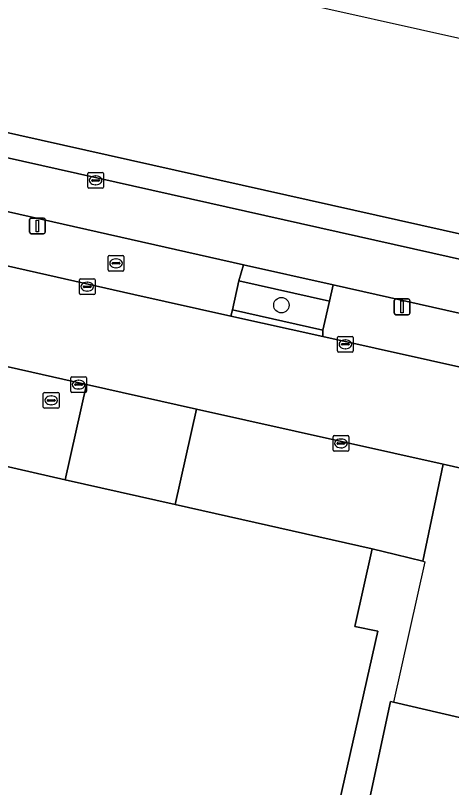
# Model space of a CAD drawing. Extents: x 161771 to 163125, y 382475 to 383179.
# Drawn here: x 162447.82 to 162475.56, y 382975.9 to 383024.99 of the extents above; entities that cross this region are included whole.
import ezdxf

# ---------------------------------------------------------------- set-up
doc = ezdxf.new("R2010")
doc.units = 0
for name, color, linetype in [('IMGEO_Boom', 7, 'Continuous'), ('IMGEO_Brandkraan', 7, 'Continuous'), ('IMGEO_Erf', 7, 'Continuous'), ('IMGEO_Fietspad_gesloten', 7, 'Continuous'), ('IMGEO_Groenvoorziening', 7, 'Continuous'), ('IMGEO_Hek', 7, 'Continuous'), ('IMGEO_Kolk', 7, 'Continuous'), ('IMGEO_Lichtmast', 7, 'Continuous'), ('IMGEO_Pand', 7, 'Continuous'), ('IMGEO_Parkeervlak_open', 7, 'Continuous'), ('IMGEO_Rijbaan_lokaal_gesloten', 7, 'Continuous'), ('IMGEO_Rioolput', 7, 'Continuous'), ('IMGEO_Voetpad_open', 7, 'Continuous'), ('IMGEO_Waterloop', 7, 'Continuous')]:
    doc.layers.add(name, color=color, linetype=linetype)

msp = doc.modelspace()

# ---------------------------------------------------------------- linework, layer by layer
at = {"layer": 'IMGEO_Boom'}
msp.add_circle((162464.734, 383006.568), 0.489, dxfattribs=at)
at = {"layer": 'IMGEO_Brandkraan'}
for p, q in [((162453.721, 383008.805), (162453.721, 383009.657)), ((162453.796, 383009.731), (162454.648, 383009.731)), ((162454.209, 383009.511), (162454.234, 383009.511)), ((162454.722, 383009.657), (162454.722, 383008.805)), ((162453.98, 383009.225), (162453.98, 383009.237)), ((162454.418, 383009.188), (162454.02, 383009.188)), ((162454.023, 383009.274), (162454.421, 383009.274)), ((162454.232, 383008.951), (162454.207, 383008.951)), ((162454.464, 383009.237), (162454.464, 383009.225)), ((162454.648, 383008.731), (162453.796, 383008.731))]:
    msp.add_line(p, q, dxfattribs=at)
for points in [[(162453.721, 383008.805), (162453.721, 383009.657)], [(162453.796, 383009.731), (162454.648, 383009.731)], [(162454.722, 383009.657), (162454.722, 383008.805)], [(162454.648, 383008.731), (162453.796, 383008.731)]]:
    msp.add_lwpolyline(points, dxfattribs=at)
for centre, radius, start, end in [((162453.798, 383009.655), 0.0765, 91.552, 178.448), ((162453.798, 383009.655), 0.0765, 91.552, 178.448), ((162454.646, 383009.655), 0.0765, 1.552, 88.448), ((162454.646, 383009.655), 0.0765, 1.552, 88.448), ((162454.02, 383009.234), 0.0403, 85.8775, 175.7526), ((162454.017, 383009.224), 0.0366, 178.938, 274.7102), ((162454.421, 383009.231), 0.043, 264.8664, 352.4533), ((162454.425, 383009.236), 0.0386, 1.7309, 96.639), ((162453.798, 383008.807), 0.0765, 181.552, 268.448), ((162453.798, 383008.807), 0.0765, 181.552, 268.448), ((162454.646, 383008.807), 0.0765, 271.552, 358.448), ((162454.646, 383008.807), 0.0765, 271.552, 358.448)]:
    msp.add_arc(centre, radius, start, end, dxfattribs=at)
for centre, major_axis, ratio, start_param, end_param in [((162454.208, 383009.231), (-0.387, 0.002), 0.722429, 4.712389, 7.853982), ((162454.233, 383009.231), (-0.39, 0.002), 0.717154, 1.570796, 4.712389)]:
    msp.add_ellipse(centre, major_axis=major_axis, ratio=ratio, start_param=start_param, end_param=end_param, dxfattribs=at)
at = {"layer": 'IMGEO_Erf'}
msp.add_lwpolyline([(162520.645, 382955.823), (162498.45, 382960.844), (162497.411, 382956.337), (162485.737, 382959.028), (162483.107, 382947.617), (162465.312, 382951.719), (162471.681, 382981.362), (162471.872, 382981.318), (162477.882, 382979.932), (162481.406, 382995.017), (162475.023, 382996.449), (162473.733, 382990.288), (162471.991, 382990.715), (162470.506, 382991.078), (162469.413, 382986.144), (162470.866, 382985.851), (162459.739, 382936.442)], dxfattribs=at)
at = {"layer": 'IMGEO_Fietspad_gesloten'}
msp.add_lwpolyline([(162692.17, 382961.036), (162412.703, 383023.699), (162411.999, 383020.435), (162437.969, 383014.606), (162443.699, 383013.32), (162462.319, 383009.141), (162468.037, 383007.858), (162483.391, 383004.412), (162518.794, 382996.56), (162524.568, 382995.28), (162529.194, 382994.254), (162530.573, 382993.958), (162535.493, 382992.847), (162542.541, 382991.256)], dxfattribs=at)
at = {"layer": 'IMGEO_Groenvoorziening'}
msp.add_lwpolyline([(162461.632, 383006.266), (162467.38, 383004.983), (162467.793, 383006.827), (162462.033, 383008.113)], close=True, dxfattribs=at)
at = {"layer": 'IMGEO_Hek'}
for points in [[(162470.506, 382991.078), (162471.991, 382990.715)], [(162473.733, 382990.288), (162473.864, 382990.256), (162471.872, 382981.318)], [(162471.991, 382990.715), (162473.733, 382990.288)]]:
    msp.add_lwpolyline(points, dxfattribs=at)
at = {"layer": 'IMGEO_Kolk'}
for p, q in [((162451.887, 383007.318), (162451.887, 383008.17)), ((162451.962, 383008.244), (162452.814, 383008.244)), ((162452.375, 383008.024), (162452.4, 383008.024)), ((162452.888, 383008.17), (162452.888, 383007.318)), ((162452.146, 383007.738), (162452.146, 383007.75)), ((162452.584, 383007.701), (162452.186, 383007.701)), ((162452.189, 383007.787), (162452.587, 383007.787)), ((162452.398, 383007.464), (162452.373, 383007.464)), ((162452.63, 383007.75), (162452.63, 383007.738)), ((162452.814, 383007.244), (162451.962, 383007.244)), ((162468.303, 383003.656), (162468.303, 383004.508)), ((162468.378, 383004.582), (162469.23, 383004.582)), ((162469.304, 383004.508), (162469.304, 383003.656)), ((162468.562, 383004.076), (162468.562, 383004.088)), ((162469, 383004.039), (162468.602, 383004.039)), ((162468.605, 383004.125), (162469.003, 383004.125)), ((162468.791, 383004.362), (162468.816, 383004.362)), ((162469.046, 383004.088), (162469.046, 383004.076)), ((162469.23, 383003.582), (162468.378, 383003.582)), ((162468.814, 383003.802), (162468.789, 383003.802)), ((162451.338, 383001.093), (162451.338, 383001.945)), ((162451.413, 383002.019), (162452.265, 383002.019)), ((162451.64, 383001.562), (162452.038, 383001.562)), ((162451.826, 383001.799), (162451.851, 383001.799)), ((162452.339, 383001.945), (162452.339, 383001.093)), ((162451.597, 383001.513), (162451.597, 383001.525)), ((162452.035, 383001.476), (162451.637, 383001.476)), ((162451.849, 383001.239), (162451.824, 383001.239)), ((162452.081, 383001.525), (162452.081, 383001.513)), ((162449.597, 383000.09), (162449.597, 383000.942)), ((162449.672, 383001.016), (162450.524, 383001.016)), ((162450.085, 383000.796), (162450.11, 383000.796)), ((162450.598, 383000.942), (162450.598, 383000.09)), ((162452.265, 383001.019), (162451.413, 383001.019)), ((162449.856, 383000.51), (162449.856, 383000.522)), ((162450.294, 383000.473), (162449.896, 383000.473)), ((162449.899, 383000.559), (162450.297, 383000.559)), ((162450.108, 383000.236), (162450.083, 383000.236)), ((162450.34, 383000.522), (162450.34, 383000.51)), ((162450.524, 383000.016), (162449.672, 383000.016)), ((162468.019, 382997.352), (162468.019, 382998.204)), ((162468.094, 382998.278), (162468.946, 382998.278)), ((162469.02, 382998.204), (162469.02, 382997.352)), ((162468.278, 382997.772), (162468.278, 382997.784)), ((162468.716, 382997.735), (162468.318, 382997.735)), ((162468.321, 382997.821), (162468.719, 382997.821)), ((162468.507, 382998.058), (162468.532, 382998.058)), ((162468.762, 382997.784), (162468.762, 382997.772)), ((162468.946, 382997.278), (162468.094, 382997.278)), ((162468.53, 382997.498), (162468.505, 382997.498))]:
    msp.add_line(p, q, dxfattribs=at)
for points in [[(162451.887, 383007.318), (162451.887, 383008.17)], [(162451.962, 383008.244), (162452.814, 383008.244)], [(162452.888, 383008.17), (162452.888, 383007.318)], [(162452.814, 383007.244), (162451.962, 383007.244)], [(162468.303, 383003.656), (162468.303, 383004.508)], [(162468.378, 383004.582), (162469.23, 383004.582)], [(162469.304, 383004.508), (162469.304, 383003.656)], [(162469.23, 383003.582), (162468.378, 383003.582)], [(162451.338, 383001.093), (162451.338, 383001.945)], [(162451.413, 383002.019), (162452.265, 383002.019)], [(162452.339, 383001.945), (162452.339, 383001.093)], [(162449.597, 383000.09), (162449.597, 383000.942)], [(162449.672, 383001.016), (162450.524, 383001.016)], [(162450.598, 383000.942), (162450.598, 383000.09)], [(162452.265, 383001.019), (162451.413, 383001.019)], [(162450.524, 383000.016), (162449.672, 383000.016)], [(162468.019, 382997.352), (162468.019, 382998.204)], [(162468.094, 382998.278), (162468.946, 382998.278)], [(162469.02, 382998.204), (162469.02, 382997.352)], [(162468.946, 382997.278), (162468.094, 382997.278)]]:
    msp.add_lwpolyline(points, dxfattribs=at)
for centre, radius, start, end in [((162451.964, 383008.168), 0.0765, 91.552, 178.448), ((162451.964, 383008.168), 0.0765, 91.552, 178.448), ((162452.812, 383008.168), 0.0765, 1.552, 88.448), ((162452.812, 383008.168), 0.0765, 1.552, 88.448), ((162452.186, 383007.747), 0.0403, 85.8775, 175.7526), ((162452.183, 383007.737), 0.0366, 178.938, 274.7102), ((162452.587, 383007.744), 0.043, 264.8664, 352.4533), ((162452.591, 383007.749), 0.0386, 1.7309, 96.639), ((162451.964, 383007.32), 0.0765, 181.552, 268.448), ((162451.964, 383007.32), 0.0765, 181.552, 268.448), ((162452.812, 383007.32), 0.0765, 271.552, 358.448), ((162452.812, 383007.32), 0.0765, 271.552, 358.448), ((162468.38, 383004.506), 0.0765, 91.552, 178.448), ((162468.38, 383004.506), 0.0765, 91.552, 178.448), ((162469.228, 383004.506), 0.0765, 1.552, 88.448), ((162469.228, 383004.506), 0.0765, 1.552, 88.448), ((162468.602, 383004.085), 0.0403, 85.8775, 175.7526), ((162468.599, 383004.075), 0.0366, 178.938, 274.7102), ((162469.003, 383004.082), 0.043, 264.8664, 352.4533), ((162469.007, 383004.087), 0.0386, 1.7309, 96.639), ((162468.38, 383003.658), 0.0765, 181.552, 268.448), ((162468.38, 383003.658), 0.0765, 181.552, 268.448), ((162469.228, 383003.658), 0.0765, 271.552, 358.448), ((162469.228, 383003.658), 0.0765, 271.552, 358.448), ((162451.415, 383001.943), 0.0765, 91.552, 178.448), ((162451.415, 383001.943), 0.0765, 91.552, 178.448), ((162451.637, 383001.522), 0.0403, 85.8775, 175.7526), ((162452.042, 383001.524), 0.0386, 1.7309, 96.639), ((162452.263, 383001.943), 0.0765, 1.552, 88.448), ((162452.263, 383001.943), 0.0765, 1.552, 88.448), ((162451.415, 383001.095), 0.0765, 181.552, 268.448), ((162451.415, 383001.095), 0.0765, 181.552, 268.448), ((162451.634, 383001.512), 0.0366, 178.938, 274.7102), ((162452.038, 383001.519), 0.043, 264.8664, 352.4533), ((162452.263, 383001.095), 0.0765, 271.552, 358.448), ((162452.263, 383001.095), 0.0765, 271.552, 358.448), ((162449.674, 383000.94), 0.0765, 91.552, 178.448), ((162449.674, 383000.94), 0.0765, 91.552, 178.448), ((162450.522, 383000.94), 0.0765, 1.552, 88.448), ((162450.522, 383000.94), 0.0765, 1.552, 88.448), ((162449.674, 383000.092), 0.0765, 181.552, 268.448), ((162449.674, 383000.092), 0.0765, 181.552, 268.448), ((162449.896, 383000.519), 0.0403, 85.8775, 175.7526), ((162449.893, 383000.509), 0.0366, 178.938, 274.7102), ((162450.297, 383000.516), 0.043, 264.8664, 352.4533), ((162450.301, 383000.521), 0.0386, 1.7309, 96.639), ((162450.522, 383000.092), 0.0765, 271.552, 358.448), ((162450.522, 383000.092), 0.0765, 271.552, 358.448), ((162468.096, 382998.202), 0.0765, 91.552, 178.448), ((162468.096, 382998.202), 0.0765, 91.552, 178.448), ((162468.944, 382998.202), 0.0765, 1.552, 88.448), ((162468.944, 382998.202), 0.0765, 1.552, 88.448), ((162468.318, 382997.781), 0.0403, 85.8775, 175.7526), ((162468.315, 382997.771), 0.0366, 178.938, 274.7102), ((162468.719, 382997.778), 0.043, 264.8664, 352.4533), ((162468.723, 382997.783), 0.0386, 1.7309, 96.639), ((162468.096, 382997.354), 0.0765, 181.552, 268.448), ((162468.096, 382997.354), 0.0765, 181.552, 268.448), ((162468.944, 382997.354), 0.0765, 271.552, 358.448), ((162468.944, 382997.354), 0.0765, 271.552, 358.448)]:
    msp.add_arc(centre, radius, start, end, dxfattribs=at)
for centre, major_axis, ratio, start_param, end_param in [((162452.374, 383007.744), (-0.387, 0.002), 0.722429, 4.712389, 7.853982), ((162452.399, 383007.744), (-0.39, 0.002), 0.717154, 1.570796, 4.712389), ((162468.79, 383004.082), (-0.387, 0.002), 0.722429, 4.712389, 7.853982), ((162468.815, 383004.082), (-0.39, 0.002), 0.717154, 1.570796, 4.712389), ((162451.825, 383001.519), (-0.387, 0.002), 0.722429, 4.712389, 7.853982), ((162451.85, 383001.519), (-0.39, 0.002), 0.717154, 1.570796, 4.712389), ((162450.084, 383000.516), (-0.387, 0.002), 0.722429, 4.712389, 7.853982), ((162450.109, 383000.516), (-0.39, 0.002), 0.717154, 1.570796, 4.712389), ((162468.506, 382997.778), (-0.387, 0.002), 0.722429, 4.712389, 7.853982), ((162468.531, 382997.778), (-0.39, 0.002), 0.717154, 1.570796, 4.712389)]:
    msp.add_ellipse(centre, major_axis=major_axis, ratio=ratio, start_param=start_param, end_param=end_param, dxfattribs=at)
at = {"layer": 'IMGEO_Lichtmast'}
for p, q in [((162448.724, 383011.208), (162448.724, 383012.008)), ((162448.724, 383012.008), (162448.724, 383011.208)), ((162448.824, 383012.108), (162449.614, 383012.108)), ((162449.614, 383012.108), (162448.824, 383012.108)), ((162449.714, 383012.008), (162449.714, 383011.208)), ((162449.714, 383011.208), (162449.714, 383012.008)), ((162449.614, 383011.108), (162448.824, 383011.108)), ((162448.824, 383011.108), (162449.614, 383011.108)), ((162471.911, 383006.061), (162471.911, 383006.861)), ((162471.911, 383006.861), (162471.911, 383006.061)), ((162472.011, 383006.961), (162472.801, 383006.961)), ((162472.801, 383006.961), (162472.011, 383006.961)), ((162472.901, 383006.861), (162472.901, 383006.061)), ((162472.901, 383006.061), (162472.901, 383006.861)), ((162472.801, 383005.961), (162472.011, 383005.961)), ((162472.011, 383005.961), (162472.801, 383005.961))]:
    msp.add_line(p, q, dxfattribs=at)
for points in [[(162449.144, 383011.983), (162449.294, 383011.983), (162449.294, 383011.233), (162449.144, 383011.233), (162449.144, 383011.983)], [(162472.331, 383006.836), (162472.481, 383006.836), (162472.481, 383006.086), (162472.331, 383006.086), (162472.331, 383006.836)]]:
    msp.add_lwpolyline(points, dxfattribs=at)
for centre, start, end in [((162448.824, 383012.008), 90, 180), ((162448.824, 383012.008), 90, 180), ((162449.614, 383012.008), 0, 90), ((162449.614, 383012.008), 360, 90), ((162448.824, 383011.208), 180, 270), ((162448.824, 383011.208), 180, 270), ((162449.614, 383011.208), 270, 0), ((162449.614, 383011.208), 270, 0), ((162472.011, 383006.861), 90, 180), ((162472.011, 383006.861), 90, 180), ((162472.801, 383006.861), 0, 90), ((162472.801, 383006.861), 360, 90), ((162472.011, 383006.061), 180, 270), ((162472.011, 383006.061), 180, 270), ((162472.801, 383006.061), 270, 0), ((162472.801, 383006.061), 270, 0)]:
    msp.add_arc(centre, 0.1, start, end, dxfattribs=at)
at = {"layer": 'IMGEO_Pand'}
for points in [[(162470.866, 382985.851), (162469.413, 382986.144), (162470.506, 382991.078), (162457.979, 382993.899), (162450.99, 382995.473), (162446.924, 382996.388), (162446.641, 382995.175), (162445.165, 382995.456), (162444.442, 382992.423), (162441.132, 382993.188), (162429.828, 382943.143), (162459.739, 382936.442)], [(162525.72, 382978.255), (162498.729, 382984.423), (162498.158, 382981.945), (162493.346, 382983.055), (162491.882, 382976.705), (162482.926, 382978.769), (162477.882, 382979.932), (162471.872, 382981.318), (162471.681, 382981.362), (162465.312, 382951.719), (162483.107, 382947.617), (162485.737, 382959.028), (162497.411, 382956.337), (162498.45, 382960.844), (162520.645, 382955.823)]]:
    msp.add_lwpolyline(points, close=True, dxfattribs=at)
at = {"layer": 'IMGEO_Parkeervlak_open'}
for points in [[(162462.319, 383009.141), (162443.699, 383013.32), (162443.427, 383012.266), (162443.006, 383010.427), (162442.952, 383010.042), (162455.345, 383007.252), (162461.525, 383005.876), (162461.632, 383006.266), (162462.033, 383008.113)], [(162483.391, 383004.412), (162468.037, 383007.858), (162467.793, 383006.827), (162467.38, 383004.983), (162467.363, 383004.575), (162518.058, 382993.285), (162518.124, 382993.666), (162518.563, 382995.591), (162518.794, 382996.56)], [(162452.349, 383001.534), (162442.351, 383003.776), (162440.984, 382997.681), (162442.122, 382997.433), (162446.924, 382996.388), (162450.99, 382995.473)], [(162475.023, 382996.449), (162459.34, 382999.966), (162457.979, 382993.899), (162470.506, 382991.078), (162471.991, 382990.715), (162473.733, 382990.288)]]:
    msp.add_lwpolyline(points, close=True, dxfattribs=at)
at = {"layer": 'IMGEO_Rijbaan_lokaal_gesloten'}
for points in [[(162682.646, 382956.362), (162676.844, 382957.664), (162629.843, 382968.215), (162624.086, 382969.508), (162606.353, 382973.488), (162600.679, 382974.762), (162588.785, 382977.432), (162582.97, 382978.738), (162577.069, 382980.062), (162546.41, 382986.945), (162543.438, 382987.612), (162534.769, 382989.558), (162532.232, 382990.128), (162523.792, 382992.008), (162518.058, 382993.285), (162467.363, 383004.575), (162461.525, 383005.876), (162455.345, 383007.252), (162442.952, 383010.042), (162437.17, 383011.343), (162414.686, 383016.404), (162411.411, 383017.151)], [(162411.037, 383010.844), (162413.179, 383010.366), (162414.635, 383010.025), (162414.995, 383009.944), (162421.135, 383008.556), (162433.113, 383005.848), (162434.296, 383005.583), (162442.351, 383003.776), (162452.349, 383001.534), (162459.34, 382999.966), (162475.023, 382996.449), (162481.406, 382995.017), (162486.446, 382993.887), (162491.235, 382992.813), (162527.223, 382984.898), (162529.623, 382984.37)]]:
    msp.add_lwpolyline(points, dxfattribs=at)
at = {"layer": 'IMGEO_Rioolput'}
for p, q in [((162452.42, 383014.079), (162452.42, 383014.931)), ((162452.495, 383015.005), (162453.347, 383015.005)), ((162453.421, 383014.931), (162453.421, 383014.079)), ((162452.679, 383014.499), (162452.679, 383014.511)), ((162453.117, 383014.462), (162452.719, 383014.462)), ((162452.722, 383014.548), (162453.12, 383014.548)), ((162452.908, 383014.785), (162452.933, 383014.785)), ((162453.163, 383014.511), (162453.163, 383014.499)), ((162453.347, 383014.005), (162452.495, 383014.005)), ((162452.931, 383014.225), (162452.906, 383014.225))]:
    msp.add_line(p, q, dxfattribs=at)
for points in [[(162452.42, 383014.079), (162452.42, 383014.931)], [(162452.495, 383015.005), (162453.347, 383015.005)], [(162453.421, 383014.931), (162453.421, 383014.079)], [(162453.347, 383014.005), (162452.495, 383014.005)]]:
    msp.add_lwpolyline(points, dxfattribs=at)
for centre, radius, start, end in [((162452.497, 383014.929), 0.0765, 91.552, 178.448), ((162452.497, 383014.929), 0.0765, 91.552, 178.448), ((162453.345, 383014.929), 0.0765, 1.552, 88.448), ((162453.345, 383014.929), 0.0765, 1.552, 88.448), ((162452.719, 383014.508), 0.0403, 85.8775, 175.7526), ((162452.716, 383014.498), 0.0366, 178.938, 274.7102), ((162453.12, 383014.505), 0.043, 264.8664, 352.4533), ((162453.124, 383014.51), 0.0386, 1.7309, 96.639), ((162452.497, 383014.081), 0.0765, 181.552, 268.448), ((162452.497, 383014.081), 0.0765, 181.552, 268.448), ((162453.345, 383014.081), 0.0765, 271.552, 358.448), ((162453.345, 383014.081), 0.0765, 271.552, 358.448)]:
    msp.add_arc(centre, radius, start, end, dxfattribs=at)
for centre, major_axis, ratio, start_param, end_param in [((162452.907, 383014.505), (-0.387, 0.002), 0.722429, 4.712389, 7.853982), ((162452.932, 383014.505), (-0.39, 0.002), 0.717154, 1.570796, 4.712389)]:
    msp.add_ellipse(centre, major_axis=major_axis, ratio=ratio, start_param=start_param, end_param=end_param, dxfattribs=at)
at = {"layer": 'IMGEO_Voetpad_open'}
msp.add_lwpolyline([(162602.3, 382982.823), (162528.992, 382999.263), (162413.931, 383025.005), (162330.921, 383043.712), (162316.154, 383047.05), (162315.791, 383045.55), (162330.507, 383042.225), (162412.703, 383023.699), (162692.17, 382961.036), (162786.206, 382939.932), (162862.311, 382922.904), (162982.112, 382896.093), (163063.024, 382878.031), (163074.368, 382875.36), (163078.832, 382874.349)], dxfattribs=at)
for points in [[(162462.319, 383009.141), (162462.033, 383008.113), (162467.793, 383006.827), (162468.037, 383007.858)], [(162461.632, 383006.266), (162461.525, 383005.876), (162467.363, 383004.575), (162467.38, 383004.983)], [(162459.34, 382999.966), (162452.349, 383001.534), (162450.99, 382995.473), (162457.979, 382993.899)]]:
    msp.add_lwpolyline(points, close=True, dxfattribs=at)
at = {"layer": 'IMGEO_Waterloop'}
for points in [[(163125.436, 382874.202), (162549.091, 383006.865), (162500.065, 383018.15), (162405.227, 383039.374), (162253.488, 383073.332)], [(162330.921, 383043.712), (162413.931, 383025.005), (162528.992, 382999.263), (162602.3, 382982.823), (162862.598, 382924.42)]]:
    msp.add_lwpolyline(points, dxfattribs=at)

doc.saveas('drawing.dxf')
